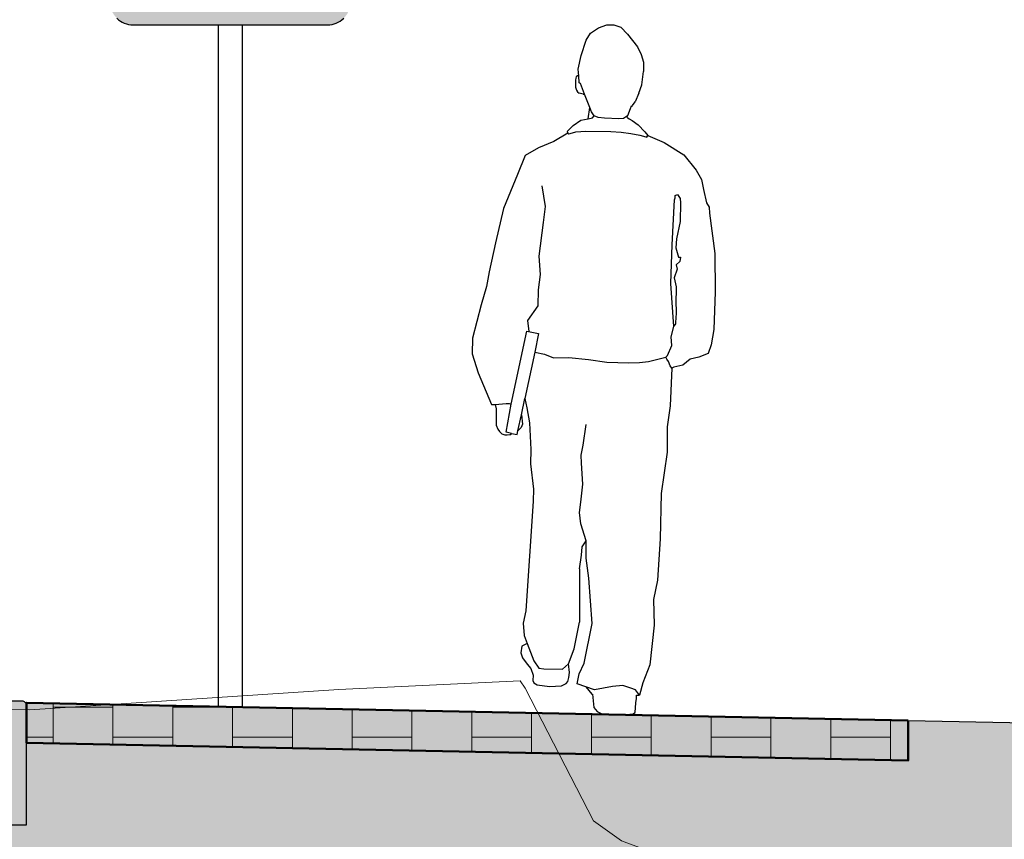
# Model space of a CAD drawing. Header units: metres. Extents: x -54 to 109, y -117 to 84.
# Tile 492 of 656: x 39.52 to 41.99, y -47.49 to -45.43. Entities that reach past the tile are written whole.
import ezdxf

# ---------------------------------------------------------------- set-up
doc = ezdxf.new("R2010")
doc.units = ezdxf.units.M
doc.layers.get('Defpoints').update_dxf_attribs({"color": 151})
for name, color, linetype, lineweight in [('B-WE-GW-MAAIVELD-GD', 253, 'Continuous', 18), ('N-WE-GR-BOOM-S', 90, 'Continuous', 25), ('N-WE-VH-KANTOPSLUITING_BUSHALTEBAND-SD', 30, 'Continuous', 25), ('N-WE-VH-VERHARDING-GD', 252, 'Continuous', 50), ('N-WE-VH-VERHARDING_TEGEL-AD', 252, 'Continuous', 18), ('N-WE-VW-VERKEERSTEKEN_BORD_L-S-100', 7, 'Continuous', 25), ('X-XX-AL-AANKLEDING-SD', 7, 'Continuous', 25), ('X-XX-AL-M', 7, 'Continuous', 18)]:
    doc.layers.add(name, color=color, linetype=linetype, lineweight=lineweight)
doc.layers.add('N-WE-GW-GROND_ZAND_DRAINEERZAND-V', color=7, linetype='Continuous', lineweight=18, true_color=0xf6e8be)
doc.layers.add('N-WE-GW-GROND_ZAND_FUNDERINGSZAND-V', color=7, linetype='Continuous', lineweight=18, true_color=0xf8ed6b)
doc.styles.add('NLCS-ISO-M100-T25', font='NLCS-ISO.ttf', dxfattribs={"height": 0.25})
doc.dimstyles.new('NLCS-M100-T25-SCHRAP_L2_H2', dxfattribs={"dimscale": 0.1, "dimtxt": 2.5, "dimasz": 1.4, "dimexe": 2, "dimexo": 2, "dimgap": 0.7, "dimtad": 1, "dimzin": 0, "dimdsep": 46, "dimtxsty": 'NLCS-ISO-M100-T25', "dimblk": 'OBLIQUE', "dimcen": 0, "dimdle": 2, "dimclrd": 256, "dimclre": 256, "dimclrt": 256, "dimazin": 0, "dimtfac": 1, "dimtdec": 3, "dimtofl": 0, "dimtmove": 0, "dimatfit": 3, "dimldrblk": 'OBLIQUE', "dimfxl": 2, "dimfxlon": 1, "dimtfillclr": 256, "dimtolj": 1, "dimtzin": 0, "dimlwd": -1, "dimlwe": -1, "dimarcsym": 0})

# ---------------------------------------------------------------- blocks, each defined once
blk = doc.blocks.new('_Oblique')
at = {"color": 0, "linetype": 'ByBlock', "lineweight": -2}
blk.add_line((-0.5, -0.5), (0.5, 0.5), dxfattribs=at)
blk = doc.blocks.new('*D404')
at = {"layer": 'Defpoints', "color": 0, "transparency": 16777216}
for p in [(41.7515, -43.8947), (41.7515, -47.1887), (43.9117, -47.2319)]:
    blk.add_point(p, dxfattribs=at)
at = {"layer": 'X-XX-AL-M', "transparency": 16777216}
for p, q in [((41.7515, -44.0947), (41.7515, -43.6947)), ((43.9117, -44.0947), (43.9117, -43.6947)), ((44.1117, -43.8947), (41.5515, -43.8947))]:
    blk.add_line(p, q, dxfattribs=at)
at = {"layer": 'X-XX-AL-M', "transparency": 16777216, "xscale": 0.14, "yscale": 0.14, "zscale": 0.14, "rotation": 180}
blk.add_blockref('_Oblique', (41.7515, -43.8947), dxfattribs=at)
at = {"layer": 'X-XX-AL-M', "transparency": 16777216, "xscale": 0.14, "yscale": 0.14, "zscale": 0.14}
blk.add_blockref('_Oblique', (43.9117, -43.8947), dxfattribs=at)
at = {"layer": 'X-XX-AL-M', "transparency": 16777216, "insert": (42.8316, -43.6997), "char_height": 0.25, "attachment_point": 5, "style": 'NLCS-ISO-M100-T25'}
blk.add_mtext('\\A1;2.16', dxfattribs=at)
blk = doc.blocks.new('*D405')
at = {"layer": 'Defpoints', "color": 0, "transparency": 16777216}
for p in [(39.2302, -43.8947), (41.7515, -47.1887), (39.2302, -47.3147)]:
    blk.add_point(p, dxfattribs=at)
at = {"layer": 'X-XX-AL-M', "transparency": 16777216}
for p, q in [((39.2302, -44.0947), (39.2302, -43.6947)), ((41.7515, -44.0947), (41.7515, -43.6947)), ((41.9515, -43.8947), (39.0302, -43.8947))]:
    blk.add_line(p, q, dxfattribs=at)
at = {"layer": 'X-XX-AL-M', "transparency": 16777216, "xscale": 0.14, "yscale": 0.14, "zscale": 0.14, "rotation": 180}
blk.add_blockref('_Oblique', (39.2302, -43.8947), dxfattribs=at)
at = {"layer": 'X-XX-AL-M', "transparency": 16777216, "xscale": 0.14, "yscale": 0.14, "zscale": 0.14}
blk.add_blockref('_Oblique', (41.7515, -43.8947), dxfattribs=at)
at = {"layer": 'X-XX-AL-M', "transparency": 16777216, "insert": (40.4909, -43.6997), "char_height": 0.25, "attachment_point": 5, "style": 'NLCS-ISO-M100-T25'}
blk.add_mtext('\\A1;2.52', dxfattribs=at)
blk = doc.blocks.new('*D430')
at = {"layer": 'Defpoints', "color": 0, "transparency": 16777216}
for p in [(38.9302, -47.3027), (39.2302, -47.3147), (39.2302, -47.8051)]:
    blk.add_point(p, dxfattribs=at)
at = {"layer": 'X-XX-AL-M', "transparency": 16777216}
for p, q in [((38.9302, -47.6051), (38.9302, -48.0051)), ((39.2302, -47.6051), (39.2302, -48.0051)), ((38.7302, -47.8051), (39.4302, -47.8051)), ((39.0802, -47.8051), (39.2842, -48.4851)), ((39.2842, -48.4851), (39.9742, -48.4851))]:
    blk.add_line(p, q, dxfattribs=at)
at = {"layer": 'X-XX-AL-M', "transparency": 16777216, "xscale": 0.14, "yscale": 0.14, "zscale": 0.14, "rotation": 180}
blk.add_blockref('_Oblique', (38.9302, -47.8051), dxfattribs=at)
at = {"layer": 'X-XX-AL-M', "transparency": 16777216, "xscale": 0.14, "yscale": 0.14, "zscale": 0.14}
blk.add_blockref('_Oblique', (39.2302, -47.8051), dxfattribs=at)
at = {"layer": 'X-XX-AL-M', "transparency": 16777216, "insert": (39.6292, -48.2901), "char_height": 0.25, "attachment_point": 5, "style": 'NLCS-ISO-M100-T25'}
blk.add_mtext('\\A1;0.30', dxfattribs=at)
blk = doc.blocks.new('SVH-KANTOPSLUITING_BUSHALTEBAND-D')
h = blk.add_hatch(color=254)
h.dxf.hatch_style = 1
h.paths.add_polyline_path([(0, 0.3, 0.414214), (-0.01, 0.31), (-0.17, 0.31, 0.414214), (-0.18, 0.3), (-0.18, 0.27), (-0.3071, 0.1429, 0.198912), (-0.31, 0.1359), (-0.31, 0), (0, 0)])
blk.add_lwpolyline([(-0.3071, 0.1429, 0.198912), (-0.31, 0.1359), (-0.31, 0), (0, 0), (0, 0.3, 0.414214), (-0.01, 0.31), (-0.17, 0.31, 0.414214), (-0.18, 0.3), (-0.18, 0.27), (-0.3071, 0.1429)], format="xyb")
blk = doc.blocks.new('SAL-AANKLEDING_VOETGANGER_MAN_ACHTERAANZICHT-D')
for p, q in [((-0.0458, 1.7207), (-0.0254, 1.7288)), ((-0.0254, 1.7288), (-0.0075, 1.7288)), ((-0.0075, 1.7288), (0.0097, 1.7231)), ((-0.076, 1.6889), (-0.0654, 1.7068)), ((-0.0654, 1.7068), (-0.0458, 1.7207)), ((0.0097, 1.7231), (0.0268, 1.706)), ((0.0268, 1.706), (0.0529, 1.675)), ((-0.0882, 1.6505), (-0.076, 1.6889)), ((0.0529, 1.675), (0.0627, 1.6562)), ((0.0627, 1.6562), (0.0684, 1.6367)), ((-0.0948, 1.6163), (-0.0882, 1.6505)), ((0.0684, 1.6367), (0.0692, 1.6138)), ((-0.0931, 1.5991), (-0.0948, 1.6163)), ((0.0659, 1.58), (0.0692, 1.6138)), ((-0.1004, 1.593), (-0.1011, 1.5887)), ((-0.1011, 1.5887), (-0.1009, 1.5711)), ((-0.0991, 1.5965), (-0.1004, 1.593)), ((-0.0966, 1.599), (-0.0991, 1.5965)), ((-0.095, 1.5999), (-0.0966, 1.599)), ((-0.0931, 1.5991), (-0.095, 1.5999)), ((-0.0915, 1.582), (-0.0931, 1.5991)), ((-0.0882, 1.5804), (-0.0915, 1.582)), ((-0.0774, 1.5535), (-0.0882, 1.5804)), ((-0.1009, 1.5711), (-0.0982, 1.5632)), ((-0.0982, 1.5632), (-0.0954, 1.5593)), ((-0.0954, 1.5593), (-0.0911, 1.5563)), ((-0.0808, 1.5536), (-0.0911, 1.5563)), ((0.0585, 1.5589), (0.0494, 1.5374)), ((0.0585, 1.5589), (0.0659, 1.58)), ((-0.0808, 1.5536), (-0.0774, 1.5535)), ((-0.0641, 1.5203), (-0.0774, 1.5535)), ((0.0434, 1.528), (0.0494, 1.5374)), ((-0.0673, 1.4919), (-0.0641, 1.5203)), ((-0.0597, 1.5094), (-0.0641, 1.5203)), ((-0.0523, 1.4996), (-0.0597, 1.5094)), ((0.0399, 1.5261), (0.0374, 1.5192)), ((0.0399, 1.5261), (0.042, 1.5263)), ((0.042, 1.5263), (0.0434, 1.528)), ((-0.1042, 1.4749), (-0.0857, 1.4881)), ((-0.0857, 1.4881), (-0.0673, 1.4919)), ((-0.0673, 1.4919), (-0.0565, 1.4947)), ((-0.0565, 1.4947), (-0.0523, 1.4996)), ((-0.0425, 1.4955), (-0.0523, 1.4996)), ((-0.0262, 1.4947), (-0.0425, 1.4955)), ((0.0097, 1.4939), (-0.0262, 1.4947)), ((0.0211, 1.4947), (0.0097, 1.4939)), ((0.0309, 1.5012), (0.0211, 1.4947)), ((-0.1193, 1.4593), (-0.1042, 1.4749)), ((-0.1193, 1.4593), (-0.1172, 1.4548)), ((-0.1114, 1.4543), (-0.0973, 1.4592)), ((-0.0973, 1.4592), (-0.0722, 1.4606)), ((-0.0722, 1.4606), (-0.0097, 1.4616)), ((-0.0097, 1.4616), (0.0164, 1.4606)), ((0.0164, 1.4606), (0.0406, 1.4577)), ((0.0406, 1.4577), (0.0634, 1.4533)), ((-0.1172, 1.4548), (-0.1519, 1.4337)), ((-0.1172, 1.4548), (-0.1153, 1.4533)), ((-0.1153, 1.4533), (-0.1114, 1.4543)), ((0.0634, 1.4533), (0.0779, 1.45)), ((0.0779, 1.45), (0.0808, 1.449)), ((0.0808, 1.449), (0.0834, 1.4533)), ((-0.1702, 1.2703), (-0.1794, 1.3217)), ((-0.1739, 1.2299), (-0.1702, 1.2703)), ((-0.1831, 1.1454), (-0.1739, 1.2299)), ((-0.1794, 1.0995), (-0.1831, 1.1454)), ((-0.1831, 1.061), (-0.1794, 1.0995)), ((-0.1831, 1.0206), (-0.1831, 1.061)), ((-0.2088, 0.9838), (-0.1831, 1.0206)), ((-0.2043, 0.9557), (-0.2088, 0.9838)), ((0.152, 0.95), (0.1575, 0.9761)), ((-0.2458, 0.7732), (-0.2107, 0.957)), ((-0.1896, 0.9047), (-0.212, 0.7878)), ((0.1423, 0.8934), (0.1396, 0.8989)), ((0.1465, 0.8879), (0.1423, 0.8934)), ((0.1506, 0.8769), (0.1465, 0.8879)), ((0.1548, 0.8714), (0.1506, 0.8769)), ((-0.2859, 0.7717), (-0.2584, 0.7745)), ((-0.2584, 0.7745), (-0.251, 0.7745)), ((-0.2574, 0.7027), (-0.2458, 0.7732)), ((-0.251, 0.7745), (-0.2458, 0.7732)), ((-0.2434, 0.6998), (-0.2574, 0.7027)), ((-0.0605, 0.419), (-0.0514, 0.4341)), ((-0.0665, 0.3632), (-0.062, 0.3979)), ((-0.062, 0.3979), (-0.0605, 0.419)), ((-0.0665, 0.3632), (-0.0635, 0.2303)), ((-0.1042, 0.1111), (-0.0891, 0.1247)), ((-0.062, 0.1005), (-0.0499, 0.1277)), ((-0.0665, 0.0749), (-0.062, 0.1005)), ((-0.0446, 0.0681), (-0.0665, 0.0749))]:
    blk.add_line(p, q)
for points in [[(0.0374, 1.5192), (0.0309, 1.5012), (0.0292, 1.4982), (0.032, 1.4966), (0.0356, 1.4942), (0.0428, 1.4903), (0.0586, 1.4795), (0.0758, 1.4625), (0.0834, 1.4533), (0.1244, 1.4366), (0.1741, 1.4063), (0.2058, 1.369), (0.2195, 1.3456), (0.2251, 1.3208), (0.2333, 1.2877), (0.2402, 1.2767), (0.2416, 1.2615), (0.2568, 1.1609), (0.2595, 1.0644), (0.2581, 0.9706), (0.2526, 0.932), (0.2457, 0.91), (0.2223, 0.9003), (0.2002, 0.8948), (0.1823, 0.8796), (0.1603, 0.8741), (0.1548, 0.8714), (0.1523, 0.7767), (0.1463, 0.7239), (0.1478, 0.6605), (0.1342, 0.5563), (0.1342, 0.4431), (0.1297, 0.339), (0.1206, 0.2907), (0.1237, 0.2258), (0.1146, 0.1262), (0.098, 0.0809), (0.0905, 0.0497), (0.0799, 0.0628), (0.0678, 0.0673), (0.0482, 0.0734), (0.0225, 0.0704), (-0.0227, 0.0613), (-0.0446, 0.0681), (-0.0295, 0.0497), (-0.0278, 0.0497), (-0.0269, 0.0417), (-0.0235, 0.0165), (-0.0148, 0.007), (0, 0), (0.0484, 0), (0.0547, 0.0009), (0.0669, 0.0017), (0.0739, 0.0017), (0.0799, 0.0061), (0.0817, 0.0304), (0.0825, 0.0417), (0.0825, 0.0497), (0.0905, 0.0497)], [(-0.1519, 1.4337), (-0.1904, 1.4172), (-0.2235, 1.397), (-0.2418, 1.3493), (-0.2749, 1.263), (-0.2933, 1.1767), (-0.3079, 1.1032), (-0.3135, 1.0665), (-0.3263, 1.0206), (-0.3465, 0.9361), (-0.3465, 0.8975), (-0.33, 0.8498), (-0.2951, 0.7708), (-0.2859, 0.7717), (-0.2837, 0.7601), (-0.2832, 0.7453), (-0.2827, 0.7199), (-0.2781, 0.7097), (-0.2741, 0.7041), (-0.268, 0.6985), (-0.2608, 0.696), (-0.2542, 0.6955), (-0.2476, 0.6965), (-0.2456, 0.6965), (-0.2434, 0.6998), (-0.2294, 0.6969), (-0.2276, 0.7065), (-0.2198, 0.7471), (-0.2166, 0.7234), (-0.2196, 0.7153), (-0.2276, 0.7065)], [(-0.2107, 0.957), (-0.1808, 0.9512), (-0.1896, 0.9047), (-0.1647, 0.9), (-0.1426, 0.8908), (-0.1041, 0.8926), (-0.0544, 0.8889), (-0.0085, 0.8834), (0.0466, 0.8825), (0.0733, 0.8834), (0.0962, 0.8871), (0.1396, 0.8989), (0.1437, 0.9031), (0.1534, 0.9279), (0.152, 0.95)], [(-0.2198, 0.7471), (-0.212, 0.7878), (-0.2069, 0.7646), (-0.1993, 0.7269), (-0.1948, 0.6605), (-0.1948, 0.6243), (-0.1857, 0.5609), (-0.1857, 0.5307), (-0.1993, 0.256), (-0.2054, 0.2243), (-0.2023, 0.1941), (-0.1942, 0.174), (-0.1767, 0.1307), (-0.1631, 0.1126), (-0.151, 0.1111), (-0.1042, 0.1111)], [(-0.0499, 0.1277), (-0.0318, 0.2273), (-0.0424, 0.3405), (-0.0499, 0.3903), (-0.0514, 0.4341), (-0.065, 0.4763), (-0.0695, 0.505), (-0.0665, 0.5307), (-0.062, 0.576), (-0.0665, 0.6288), (-0.068, 0.6484), (-0.0635, 0.6741), (-0.0574, 0.7254)], [(-0.1942, 0.174), (-0.207, 0.167), (-0.2092, 0.1504), (-0.2047, 0.1375), (-0.1926, 0.1217), (-0.1836, 0.1111), (-0.1775, 0.0945), (-0.1775, 0.0816), (-0.1753, 0.0756), (-0.1669, 0.0703), (-0.136, 0.0673), (-0.1058, 0.0696), (-0.0945, 0.0756), (-0.0899, 0.0809), (-0.0877, 0.0907), (-0.0861, 0.1035), (-0.0891, 0.1247), (-0.0756, 0.1624), (-0.0635, 0.2303)]]:
    blk.add_lwpolyline(points)
blk.add_lwpolyline([(0.1713, 1.1498), (0.1699, 1.1388), (0.1603, 1.1305), (0.163, 1.1195), (0.1561, 1.0975), (0.1616, 1.0754), (0.1616, 1.0313), (0.163, 1.0203), (0.163, 1.0092), (0.1616, 0.9858), (0.1616, 0.9829), (0.1606, 0.9799), (0.1591, 0.9764), (0.1575, 0.9761), (0.1479, 1.0837), (0.1492, 1.1802), (0.1534, 1.2932), (0.1548, 1.2987), (0.1548, 1.3042), (0.1603, 1.307), (0.1672, 1.2973), (0.1685, 1.2863), (0.1685, 1.2394), (0.1603, 1.1953), (0.1589, 1.1733), (0.1658, 1.1498)], close=True)
blk = doc.blocks.new('N-SVW-VERKEERSTEKEN_BORD_L03-SO')
at = {"true_color": 0xffffff}
h = blk.add_hatch(color=7, dxfattribs=at)
h.dxf.hatch_style = 1
h.paths.add_polyline_path([(-3.013, 0.578), (-3.011, 0.519), (-3.003, 0.463), (-2.99, 0.408), (-2.972, 0.356), (-2.948, 0.306), (-2.919, 0.258), (-2.884, 0.213), (-2.845, 0.169), (-2.801, 0.13), (-2.756, 0.095), (-2.708, 0.066), (-2.658, 0.042), (-2.606, 0.024), (-2.551, 0.011), (-2.494, 0.003), (-2.436, 0), (2.436, 0), (2.494, 0.003), (2.551, 0.011), (2.606, 0.024), (2.658, 0.042), (2.708, 0.066), (2.756, 0.095), (2.801, 0.13), (2.845, 0.169), (2.884, 0.213), (2.919, 0.258), (2.948, 0.306), (2.972, 0.356), (2.99, 0.408), (3.003, 0.463), (3.011, 0.519), (3.014, 0.578), (3.014, 6.689), (3.011, 6.748), (3.003, 6.804), (2.99, 6.859), (2.972, 6.911), (2.948, 6.961), (2.919, 7.009), (2.884, 7.055), (2.845, 7.098), (2.801, 7.138), (2.756, 7.172), (2.708, 7.201), (2.658, 7.225), (2.606, 7.244), (2.551, 7.257), (2.494, 7.265), (2.436, 7.267), (-2.436, 7.267), (-2.494, 7.265), (-2.551, 7.257), (-2.606, 7.244), (-2.658, 7.225), (-2.708, 7.201), (-2.756, 7.172), (-2.801, 7.138), (-2.845, 7.098), (-2.884, 7.055), (-2.919, 7.009), (-2.948, 6.962), (-2.972, 6.912), (-2.99, 6.86), (-3.003, 6.806), (-3.011, 6.75), (-3.014, 6.692)])
at = {"color": 250, "true_color": 0x191919}
blk.add_lwpolyline([(-2.845, 0.169), (-2.801, 0.13), (-2.756, 0.095), (-2.708, 0.066), (-2.658, 0.042), (-2.606, 0.024), (-2.551, 0.011), (-2.494, 0.003), (-2.436, 0), (2.436, 0), (2.494, 0.003), (2.551, 0.011), (2.606, 0.024), (2.658, 0.042), (2.708, 0.066), (2.756, 0.095), (2.801, 0.13), (2.845, 0.169)], dxfattribs=at)

msp = doc.modelspace()

# ---------------------------------------------------------------- hatches: boundary and pattern name
at = {"layer": 'N-WE-GW-GROND_ZAND_DRAINEERZAND-V'}
h = msp.add_hatch(color=256, dxfattribs=at)
h.dxf.hatch_style = 1
h.paths.add_polyline_path([(41.7515, -47.1887), (39.5402, -47.1445), (39.5402, -47.2445), (41.7515, -47.2887)])
h = msp.add_hatch(color=256, dxfattribs=at)
h.dxf.hatch_style = 1
h.paths.add_polyline_path([(61.728, -48.3457), (61.728, -47.6063), (47.5118, -47.3219), (47.5118, -47.5219), (43.9117, -47.4319), (43.9117, -47.2319), (41.7515, -47.1887), (41.7515, -47.2887), (40.8749, -47.2712), (40.9621, -47.4404), (41.0322, -47.4901), (41.3781, -47.6181), (42.7907, -47.6206), (42.8863, -47.6197), (43.0835, -47.6192), (44.3783, -47.6226), (45.5997, -47.7128), (46.2576, -47.7634), (46.7729, -48.1941), (46.9696, -48.3457)])
at = {"layer": 'N-WE-GW-GROND_ZAND_FUNDERINGSZAND-V'}
h = msp.add_hatch(color=256, dxfattribs=at)
h.dxf.hatch_style = 1
h.paths.add_polyline_path([(38.7802, -47.3034), (38.9302, -47.3072), (38.9302, -47.3027), (38.7802, -47.3027)], flags=17)
edge = h.paths.add_edge_path()
edge.add_arc((29.6698, -47.3186), 0.01, 360, 405)
edge.add_line((29.6769, -47.3116), (29.5498, -47.1845))
edge.add_line((29.5498, -47.1845), (29.5498, -47.1593))
edge.add_line((29.5498, -47.1593), (29.3956, -47.1544))
edge.add_line((29.3956, -47.1544), (29.3698, -47.1534))
edge.add_line((29.3698, -47.1534), (29.3698, -47.2445))
edge.add_line((29.3698, -47.2445), (27.1585, -47.2887))
edge.add_line((27.1585, -47.2887), (27.1585, -47.2258))
edge.add_line((27.1585, -47.2258), (26.9022, -47.2222))
edge.add_line((26.9022, -47.2222), (26.4658, -47.3821))
edge.add_line((26.4658, -47.3821), (25.3608, -47.9747))
edge.add_line((25.3608, -47.9747), (25.1056, -48.1771))
edge.add_line((25.1056, -48.1771), (24.6933, -48.4047))
edge.add_line((24.6933, -48.4047), (23.6682, -48.448))
edge.add_line((23.6682, -48.448), (23.1207, -48.4607))
edge.add_line((23.1207, -48.4607), (22.2214, -48.4813))
edge.add_line((22.2214, -48.4813), (21.728, -48.5003))
edge.add_line((21.728, -48.5003), (21.728, -50.8302))
edge.add_line((21.728, -50.8302), (61.728, -50.8302))
edge.add_line((61.728, -50.8302), (61.728, -48.8302))
edge.add_line((61.728, -48.8302), (59.1063, -48.839))
edge.add_line((59.1063, -48.839), (53.5112, -48.9499))
edge.add_line((53.5112, -48.9499), (53.3301, -49.0626))
edge.add_line((53.3301, -49.0626), (52.3911, -49.6474))
edge.add_line((52.3911, -49.6474), (51.3854, -50.3947))
edge.add_line((51.3854, -50.3947), (50.2625, -50.4296))
edge.add_line((50.2625, -50.4296), (49.8757, -50.4142))
edge.add_line((49.8757, -50.4142), (48.143, -49.2226))
edge.add_line((48.143, -49.2226), (47.637, -48.8602))
edge.add_line((47.637, -48.8602), (46.7729, -48.1941))
edge.add_line((46.7729, -48.1941), (46.2576, -47.7634))
edge.add_line((46.2576, -47.7634), (45.5997, -47.7128))
edge.add_line((45.5997, -47.7128), (44.3783, -47.6226))
edge.add_line((44.3783, -47.6226), (44.3783, -47.7726))
edge.add_line((44.3783, -47.7726), (43.0835, -47.7692))
edge.add_line((43.0835, -47.7692), (42.8863, -47.7697))
edge.add_line((42.8863, -47.7697), (42.7907, -47.7706))
edge.add_line((42.7907, -47.7706), (41.3285, -47.768))
edge.add_line((41.3285, -47.768), (41.3285, -47.5997))
edge.add_line((41.3285, -47.5997), (41.0322, -47.4901))
edge.add_line((41.0322, -47.4901), (40.9621, -47.4404))
edge.add_line((40.9621, -47.4404), (40.8749, -47.2712))
edge.add_line((40.8749, -47.2712), (39.5402, -47.2445))
edge.add_line((39.5402, -47.2445), (39.5402, -47.1623))
edge.add_line((39.5402, -47.1623), (39.3602, -47.1607))
edge.add_line((39.3602, -47.1607), (39.3602, -47.1805))
edge.add_line((39.3602, -47.1805), (39.2331, -47.3076))
edge.add_arc((39.2402, -47.3147), 0.01, 135, 180)
edge.add_line((39.2302, -47.3147), (39.2302, -47.5147))
edge.add_line((39.2302, -47.5147), (38.1015, -47.4865))
edge.add_line((38.1015, -47.4865), (38.1015, -47.5228))
edge.add_line((38.1015, -47.5228), (37.8145, -47.49))
edge.add_line((37.8145, -47.49), (37.7492, -47.4799))
edge.add_line((37.7492, -47.4799), (37.5578, -47.475))
edge.add_line((37.5578, -47.475), (34.8011, -47.3874))
edge.add_line((34.8011, -47.3874), (34.6485, -47.4004))
edge.add_line((34.6485, -47.4004), (34.0951, -47.4274))
edge.add_line((34.0951, -47.4274), (33.2353, -47.449))
edge.add_line((33.2353, -47.449), (31.9264, -47.4625))
edge.add_line((31.9264, -47.4625), (29.6798, -47.5186))
edge.add_line((29.6798, -47.5186), (29.6798, -47.3186))
at = {"layer": 'N-WE-VH-VERHARDING_TEGEL-AD'}
h = msp.add_hatch(dxfattribs=at)
h.set_pattern_fill('AVH-TEGEL_300X300_HALFST-SO', color=256, scale=0.5, pattern_type=2)
h.set_pattern_definition([(0, (53.25713, 45.46952), (0.15, 0.075), [0.15, -0.15]), (90, (53.25713, 45.46952), (-0.15, 9e-18), [])])
h.paths.add_polyline_path([(41.7515, -47.1887), (39.5402, -47.1445), (39.5402, -47.2445), (41.7515, -47.2887)])

# ---------------------------------------------------------------- linework, layer by layer
at = {"layer": 'B-WE-GW-MAAIVELD-GD', "color": 253, "linetype": 'Continuous', "lineweight": 18}
msp.add_lwpolyline([(34.8011, -47.2374), (37.5578, -47.325), (37.7492, -47.3299), (37.8145, -47.34), (38.1015, -47.3728), (38.1677, -47.3076), (38.3189, -47.133), (39.2409, -47.1597), (39.5491, -47.1623), (40.3238, -47.1107), (40.7781, -47.0892), (40.7908, -47.1079), (40.9621, -47.4404), (41.0322, -47.4901), (41.3781, -47.6181), (42.7907, -47.6206), (42.8863, -47.6197), (43.0835, -47.6192), (44.3783, -47.6226), (45.5997, -47.7128), (46.2576, -47.7634), (46.7729, -48.1941), (47.637, -48.8602), (48.143, -49.2226)], dxfattribs=at)
at = {"layer": 'N-WE-GR-BOOM-S'}
msp.add_line((41.7515, -47.1887), (43.9117, -47.2319), dxfattribs=at)
at = {"layer": 'N-WE-VH-VERHARDING-GD'}
msp.add_lwpolyline([(41.7515, -47.1887), (39.5402, -47.1445), (39.5402, -47.2445), (41.7515, -47.2887)], close=True, dxfattribs=at)
at = {"layer": 'N-WE-VW-VERKEERSTEKEN_BORD_L-S-100'}
for p, q in [((40.0216, -45.4449), (40.0216, -47.1537)), ((40.0816, -45.4449), (40.0816, -47.1537))]:
    msp.add_line(p, q, dxfattribs=at)

# ---------------------------------------------------------------- block references
at = {"layer": 'N-WE-VH-KANTOPSLUITING_BUSHALTEBAND-SD'}
msp.add_blockref('SVH-KANTOPSLUITING_BUSHALTEBAND-D', (39.5402, -47.4505), dxfattribs=at)
at = {"layer": 'N-WE-VW-VERKEERSTEKEN_BORD_L-S-100', "xscale": 0.1, "yscale": 0.1, "zscale": 0.1}
msp.add_blockref('N-SVW-VERKEERSTEKEN_BORD_L03-SO', (40.0516, -45.4449), dxfattribs=at)
at = {"layer": 'X-XX-AL-AANKLEDING-SD', "rotation": 358.854237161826}
msp.add_blockref('SAL-AANKLEDING_VOETGANGER_MAN_ACHTERAANZICHT-D', (40.9865, -47.1734), dxfattribs=at)

# ---------------------------------------------------------------- dimensions: what is measured, and where the dimension line sits
at = {"layer": 'X-XX-AL-M'}
for base, p1, p2, picture, middle in [((39.2302, -43.8947), (41.7515, -47.1887), (39.2302, -47.3147), '*D405', (40.4909, -43.6997)), ((41.7515, -43.8947), (43.9117, -47.2319), (41.7515, -47.1887), '*D404', (42.8316, -43.6997)), ((39.2302, -47.8051), (38.9302, -47.3027), (39.2302, -47.3147), '*D430', (39.3542, -48.2901))]:
    dim = msp.add_linear_dim(base=base, p1=p1, p2=p2, dimstyle='NLCS-M100-T25-SCHRAP_L2_H2', override={"dimtmove": 1}, dxfattribs=at)
    dim.commit()
    dim.dimension.update_dxf_attribs({"geometry": picture, "text_midpoint": middle})

doc.saveas('drawing.dxf')
